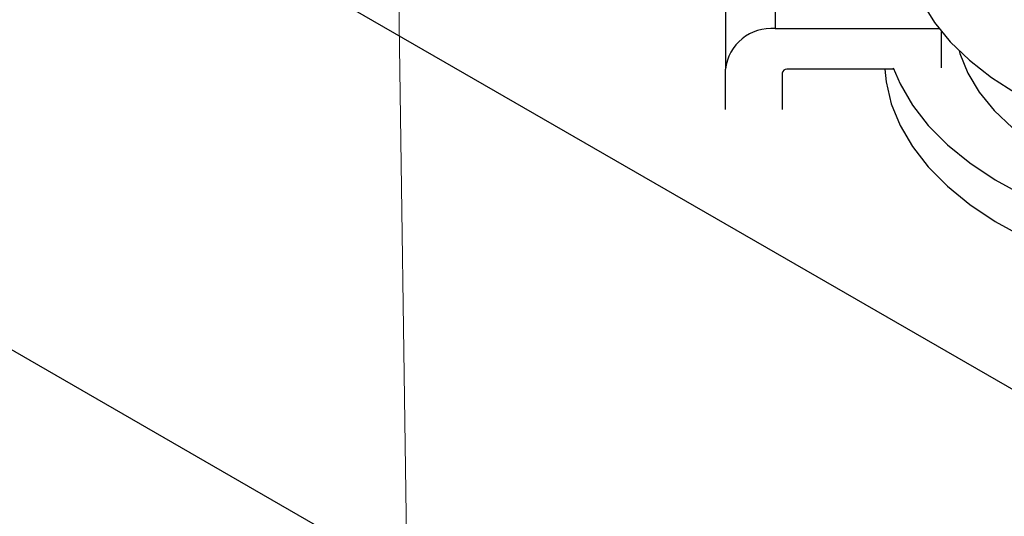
# Model space of a CAD drawing. Header units: inches. Extents: x 1802 to 2468, y -208 to -72.
# Tile 363 of 595: x 2120.18 to 2123.92, y -116.44 to -114.55. Entities that reach past the tile are written whole.
import ezdxf

# ---------------------------------------------------------------- set-up
doc = ezdxf.new("R2010")
doc.units = ezdxf.units.IN
doc.header["$LTSCALE"] = 0.5
doc.header["$MEASUREMENT"] = 0
doc.layers.add('DSS-M-S', color=53, linetype='Continuous')
doc.layers.add('SID-M-S', color=105, linetype='Continuous')

msp = doc.modelspace()

# ---------------------------------------------------------------- linework, layer by layer
at = {"layer": 'DSS-M-S', "linetype": 'Continuous', "lineweight": 25}
for p, q in [((2113.66799, -110.02038), (2126.04236, -117.16395)), ((2113.66799, -112.06173), (2126.04236, -119.2053)), ((2123.0502, -114.22957), (2123.0502, -114.58748)), ((2122.8612, -114.38389), (2122.8612, -114.74181)), ((2123.6061, -114.48733), (2123.65362, -114.56401)), ((2123.65362, -114.56401), (2123.71394, -114.63763)), ((2123.0502, -114.58748), (2123.6712, -114.58748)), ((2123.68091, -114.73609), (2123.68091, -114.59965)), ((2123.71394, -114.63763), (2123.78646, -114.70748)), ((2123.74765, -114.67204), (2123.75037, -114.68139)), ((2123.75037, -114.68139), (2123.78022, -114.75624)), ((2123.78646, -114.70748), (2123.8705, -114.77289)), ((2122.8612, -114.89369), (2122.8612, -114.74181)), ((2123.0762, -114.7561), (2123.0762, -114.89369)), ((2123.49722, -114.74181), (2123.0937, -114.74181)), ((2123.46592, -114.74181), (2123.47062, -114.78869)), ((2123.49722, -114.73609), (2123.52338, -114.79731)), ((2123.78022, -114.75624), (2123.82369, -114.82884)), ((2123.47062, -114.78869), (2123.49004, -114.87253)), ((2123.52338, -114.79731), (2123.57035, -114.87744)), ((2123.8705, -114.77289), (2123.96523, -114.83324)), ((2123.82369, -114.82884), (2123.88028, -114.89836)), ((2123.49004, -114.87253), (2123.52338, -114.95491)), ((2123.57035, -114.87744), (2123.63049, -114.95458)), ((2123.88028, -114.89836), (2123.94935, -114.96401)), ((2123.52338, -114.95491), (2123.57035, -115.03504)), ((2123.63049, -114.95458), (2123.70324, -115.02801)), ((2123.57035, -115.03504), (2123.63049, -115.11218)), ((2123.70324, -115.02801), (2123.78793, -115.09705)), ((2123.78793, -115.09705), (2123.88377, -115.16104)), ((2123.63049, -115.11218), (2123.70324, -115.18561)), ((2123.88377, -115.16104), (2123.98986, -115.21939)), ((2123.70324, -115.18561), (2123.78793, -115.25464)), ((2123.78793, -115.25464), (2123.88377, -115.31863)), ((2123.88377, -115.31863), (2123.98986, -115.37698))]:
    msp.add_line(p, q, dxfattribs=at)
for centre, radius in [((2123.03445, -114.7611), 0.17432), ((2123.09224, -114.75789), 0.01614)]:
    msp.add_arc(centre, radius, 84.81742, 173.64866, dxfattribs=at)
at = {"layer": 'SID-M-S', "linetype": 'Continuous', "lineweight": 0}
msp.add_line((2121.6218, -114.47818), (2121.81652, -128.11727), dxfattribs=at)

doc.saveas('drawing.dxf')
